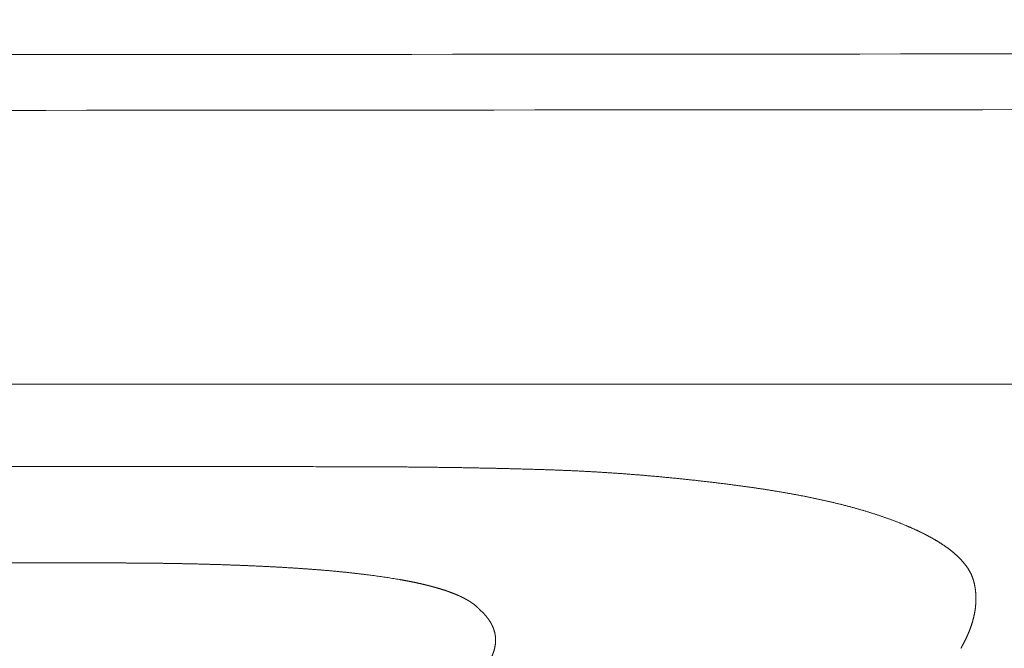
# Model space of a CAD drawing. Header units: millimetres. Extents: x 0 to 594, y 0 to 420.
# Tile 396 of 656: x 308.06 to 310.43, y 358.64 to 360.15. Entities that reach past the tile are written whole.
import ezdxf

# ---------------------------------------------------------------- set-up
doc = ezdxf.new("R2010")
doc.units = ezdxf.units.MM
doc.layers.add('1', color=7, linetype='Continuous', true_color=0xffffff)
doc.styles.add('Arial', font='txt')
doc.dimstyles.get("Standard").update_dxf_attribs({"dimtxt": 0.18, "dimasz": 0.18, "dimexe": 0.18, "dimexo": 0.0625, "dimgap": 0.09, "dimtad": 0, "dimtih": 1, "dimtoh": 1, "dimdec": 4, "dimzin": 0, "dimdsep": 46, "dimtxsty": 'Standard', "dimcen": 0.09, "dimadec": 0, "dimazin": 0, "dimtfac": 1, "dimtdec": 4, "dimtofl": 0, "dimtmove": 0, "dimatfit": 3, "dimfxl": 0, "dimtolj": 1, "dimtzin": 0, "dimarcsym": 0})

# ---------------------------------------------------------------- blocks, each defined once
blk = doc.blocks.new('_U5')
at = {"layer": '1', "color": 18, "lineweight": 18}
for p, q in [((170.9219, 289.963), (170.9219, 380.6252)), ((338.7503, 348.6183), (338.7503, 380.6252)), ((170.9219, 378.6252), (248.7529, 378.6252)), ((338.7503, 378.6252), (260.9193, 378.6252))]:
    blk.add_line(p, q, dxfattribs=at)
at = {"layer": '1', "color": 18}
for points in [[(170.9219, 378.6252), (174.4219, 379.563), (174.4219, 377.6874)], [(338.7503, 378.6252), (335.2503, 377.6874), (335.2503, 379.563)]]:
    blk.add_solid(points, dxfattribs=at)
at = {"layer": '1', "color": 18, "linetype": 'Continuous', "lineweight": 13, "insert": (250.4384, 375.9894), "char_height": 3.5, "attachment_point": 7, "line_spacing_factor": 1.047437, "style": 'Arial'}
blk.add_mtext('\\fArial|b0|i0;\\W1.0000;3.36', dxfattribs=at)
blk = doc.blocks.new('_U6')
at = {"layer": '1', "color": 18, "lineweight": 18}
for p, q in [((135.9242, 328.6865), (135.9242, 388.6144)), ((338.7503, 348.6183), (338.7503, 388.6144)), ((135.9242, 386.6144), (231.2541, 386.6144)), ((338.7503, 386.6144), (243.4204, 386.6144))]:
    blk.add_line(p, q, dxfattribs=at)
at = {"layer": '1', "color": 18}
for points in [[(135.9242, 386.6144), (139.4242, 387.5523), (139.4242, 385.6766)], [(338.7503, 386.6144), (335.2503, 385.6766), (335.2503, 387.5523)]]:
    blk.add_solid(points, dxfattribs=at)
at = {"layer": '1', "color": 18, "linetype": 'Continuous', "lineweight": 13, "insert": (232.9396, 383.9787), "char_height": 3.5, "attachment_point": 7, "line_spacing_factor": 1.047437, "style": 'Arial'}
blk.add_mtext('\\fArial|b0|i0;\\W1.0000;4.06', dxfattribs=at)

msp = doc.modelspace()

# ---------------------------------------------------------------- linework, layer by layer
at = {"layer": '1', "color": 155, "linetype": 'Continuous', "lineweight": 18}
for points in [[(222.7594, 360.0145), (226.9248, 360.0216), (233.1722, 360.022), (241.5054, 360.0207), (247.7566, 360.0219), (254.0083, 360.0264), (262.344, 360.033), (276.9315, 360.0439), (293.6028, 360.0555), (308.1902, 360.0662), (315.4841, 360.0715), (319.1305, 360.0742), (321.2149, 360.0757), (322.2567, 360.0765), (329.5133, 360.0817)], [(222.7682, 359.8809), (226.9318, 359.888), (233.1762, 359.8883), (241.5076, 359.8871), (247.7584, 359.8883), (254.0102, 359.8928), (262.3459, 359.8994), (276.9333, 359.9103), (293.6047, 359.9218), (308.192, 359.9326), (315.4861, 359.9379), (319.1323, 359.9406), (321.217, 359.9421), (322.2585, 359.9429), (329.0967, 359.9478)]]:
    msp.add_open_spline(points, degree=3, knots=[0, 0, 0, 0, 0.125, 0.1875, 0.25, 0.3125, 0.375, 0.5, 0.75, 0.875, 0.9375, 0.96875, 0.984375, 1, 1, 1, 1], dxfattribs=at)
msp.add_open_spline([(282.068, 359.2698), (294.6796, 359.2726), (307.2913, 359.2757), (319.9029, 359.2787)], degree=3, dxfattribs=at)
at = {"layer": '1', "color": 155, "linetype": 'Continuous', "lineweight": 13}
msp.add_open_spline([(307.2256, 359.079), (307.6926, 359.0789), (308.1597, 359.0787), (308.6267, 359.0785)], degree=3, dxfattribs=at)
for points, knots in [([(308.6267, 359.0785), (308.6424, 359.0785), (308.6739, 359.0785), (308.7055, 359.0785), (308.7212, 359.0785)], [0, 0, 0, 0, 0.5, 1, 1, 1, 1]), ([(308.7212, 359.0785), (308.7302, 359.0785), (308.7481, 359.0785), (308.775, 359.0784), (308.7929, 359.0784), (308.8019, 359.0784)], [0, 0, 0, 0, 0.333333, 0.666667, 1, 1, 1, 1]), ([(308.8019, 359.0784), (308.8057, 359.0784), (308.8135, 359.0784), (308.8251, 359.0784), (308.8367, 359.0784), (308.8484, 359.0784), (308.86, 359.0784), (308.8716, 359.0783), (308.8832, 359.0783), (308.8949, 359.0783), (308.9065, 359.0782), (308.9181, 359.0782), (308.9297, 359.0781), (308.9414, 359.078), (308.953, 359.078), (308.9646, 359.0779), (308.9762, 359.0778), (308.9879, 359.0777), (308.9995, 359.0776), (309.0111, 359.0775), (309.0227, 359.0774), (309.0343, 359.0773), (309.046, 359.0771), (309.0576, 359.077), (309.0692, 359.0768), (309.0808, 359.0767), (309.0924, 359.0765), (309.1041, 359.0763), (309.1157, 359.0762), (309.1273, 359.076), (309.1389, 359.0758), (309.1505, 359.0756), (309.1621, 359.0753), (309.1737, 359.0751), (309.1853, 359.0749), (309.1969, 359.0746), (309.2086, 359.0744), (309.2202, 359.0741), (309.2318, 359.0738), (309.2434, 359.0735), (309.255, 359.0732), (309.2666, 359.0729), (309.2782, 359.0726), (309.2897, 359.0722), (309.3013, 359.0719), (309.3129, 359.0715), (309.3245, 359.0712), (309.3322, 359.0709), (309.3361, 359.0708)], [0, 0, 0, 0, 0.02174, 0.04348, 0.06522, 0.086961, 0.108703, 0.130444, 0.152186, 0.173928, 0.19567, 0.217412, 0.239155, 0.260897, 0.282639, 0.304381, 0.326123, 0.347865, 0.369606, 0.391347, 0.413088, 0.434829, 0.456569, 0.478309, 0.500049, 0.521788, 0.543527, 0.565266, 0.587004, 0.608742, 0.63048, 0.652217, 0.673954, 0.695691, 0.717428, 0.739164, 0.7609, 0.782636, 0.804372, 0.826108, 0.847844, 0.869579, 0.891315, 0.913052, 0.934788, 0.956525, 0.978262, 1, 1, 1, 1]), ([(309.3361, 359.0708), (309.3378, 359.0707), (309.3411, 359.0706), (309.346, 359.0705), (309.351, 359.0703), (309.3559, 359.0701), (309.3609, 359.0699), (309.3658, 359.0697), (309.3708, 359.0695), (309.3757, 359.0693), (309.3807, 359.0691), (309.3856, 359.0689), (309.3906, 359.0686), (309.3955, 359.0684), (309.4005, 359.0682), (309.4054, 359.0679), (309.4103, 359.0677), (309.4153, 359.0674), (309.4202, 359.0672), (309.4251, 359.0669), (309.4301, 359.0667), (309.435, 359.0664), (309.4399, 359.0661), (309.4449, 359.0658), (309.4498, 359.0655), (309.4547, 359.0652), (309.4596, 359.0649), (309.4645, 359.0646), (309.4695, 359.0643), (309.4744, 359.064), (309.4793, 359.0637), (309.4842, 359.0634), (309.4891, 359.063), (309.494, 359.0627), (309.4989, 359.0624), (309.5038, 359.062), (309.5087, 359.0617), (309.5136, 359.0613), (309.5185, 359.0609), (309.5234, 359.0606), (309.5283, 359.0602), (309.5332, 359.0598), (309.5381, 359.0594), (309.543, 359.0591), (309.5479, 359.0587), (309.5527, 359.0583), (309.5576, 359.0579), (309.5625, 359.0575), (309.5674, 359.057), (309.5722, 359.0566), (309.5771, 359.0562), (309.582, 359.0558), (309.5868, 359.0553), (309.5917, 359.0549), (309.5966, 359.0545), (309.6014, 359.054), (309.6063, 359.0536), (309.6111, 359.0531), (309.616, 359.0526), (309.6208, 359.0522), (309.6257, 359.0517), (309.6305, 359.0512), (309.6354, 359.0507), (309.6402, 359.0503), (309.645, 359.0498), (309.6499, 359.0493), (309.6547, 359.0488), (309.6595, 359.0483), (309.6643, 359.0478), (309.6692, 359.0472), (309.674, 359.0467), (309.6788, 359.0462), (309.6836, 359.0457), (309.6884, 359.0451), (309.6932, 359.0446), (309.698, 359.044), (309.7028, 359.0435), (309.7076, 359.0429), (309.7124, 359.0424), (309.7172, 359.0418), (309.722, 359.0413), (309.7268, 359.0407), (309.7316, 359.0401), (309.7364, 359.0395), (309.7411, 359.0389), (309.7459, 359.0384), (309.7507, 359.0378), (309.7554, 359.0372), (309.7602, 359.0366), (309.765, 359.036), (309.7697, 359.0353), (309.7745, 359.0347), (309.7792, 359.0341), (309.784, 359.0335), (309.7887, 359.0328), (309.7935, 359.0322), (309.7982, 359.0316), (309.8014, 359.0311), (309.8029, 359.0309)], [0, 0, 0, 0, 0.010416, 0.020831, 0.031246, 0.041661, 0.052076, 0.06249, 0.072904, 0.083318, 0.093731, 0.104145, 0.114558, 0.124971, 0.135384, 0.145797, 0.156209, 0.166622, 0.177035, 0.187447, 0.19786, 0.208273, 0.218685, 0.229098, 0.239511, 0.249924, 0.260336, 0.270749, 0.281162, 0.291575, 0.301989, 0.312402, 0.322815, 0.333229, 0.343643, 0.354057, 0.364471, 0.374885, 0.385299, 0.395714, 0.406129, 0.416544, 0.426959, 0.437374, 0.44779, 0.458206, 0.468622, 0.479038, 0.489454, 0.499871, 0.510288, 0.520705, 0.531122, 0.541539, 0.551957, 0.562375, 0.572793, 0.583211, 0.593629, 0.604048, 0.614467, 0.624886, 0.635305, 0.645724, 0.656143, 0.666563, 0.676983, 0.687402, 0.697822, 0.708242, 0.718663, 0.729083, 0.739503, 0.749924, 0.760344, 0.770765, 0.781185, 0.791606, 0.802026, 0.812447, 0.822868, 0.833288, 0.843709, 0.854129, 0.86455, 0.87497, 0.88539, 0.89581, 0.90623, 0.91665, 0.927069, 0.937489, 0.947908, 0.958327, 0.968746, 0.979164, 0.989582, 1, 1, 1, 1]), ([(309.8029, 359.0309), (309.8042, 359.0307), (309.8069, 359.0304), (309.8108, 359.0298), (309.8148, 359.0293), (309.8187, 359.0287), (309.8226, 359.0282), (309.8265, 359.0276), (309.8305, 359.027), (309.8344, 359.0265), (309.8383, 359.0259), (309.8422, 359.0253), (309.8461, 359.0247), (309.85, 359.0241), (309.8539, 359.0235), (309.8578, 359.0229), (309.8617, 359.0223), (309.8656, 359.0217), (309.8694, 359.021), (309.8733, 359.0204), (309.8772, 359.0198), (309.8811, 359.0191), (309.8849, 359.0185), (309.8888, 359.0179), (309.8926, 359.0172), (309.8965, 359.0165), (309.9003, 359.0159), (309.9041, 359.0152), (309.9079, 359.0145), (309.9118, 359.0138), (309.9156, 359.0131), (309.9194, 359.0124), (309.9232, 359.0117), (309.927, 359.011), (309.9308, 359.0103), (309.9346, 359.0096), (309.9383, 359.0089), (309.9421, 359.0081), (309.9459, 359.0074), (309.9496, 359.0067), (309.9534, 359.0059), (309.9571, 359.0052), (309.9609, 359.0044), (309.9646, 359.0036), (309.9683, 359.0029), (309.972, 359.0021), (309.9757, 359.0013), (309.9794, 359.0005), (309.9831, 358.9997), (309.9868, 358.9989), (309.9905, 358.9981), (309.9942, 358.9972), (309.9978, 358.9964), (310.0015, 358.9956), (310.0051, 358.9947), (310.0088, 358.9939), (310.0124, 358.993), (310.016, 358.9922), (310.0196, 358.9913), (310.0232, 358.9904), (310.0268, 358.9896), (310.0304, 358.9887), (310.034, 358.9878), (310.0376, 358.9869), (310.0411, 358.986), (310.0447, 358.985), (310.0482, 358.9841), (310.0518, 358.9832), (310.0553, 358.9822), (310.0588, 358.9813), (310.0623, 358.9803), (310.0658, 358.9794), (310.0693, 358.9784), (310.0727, 358.9774), (310.0762, 358.9765), (310.0797, 358.9755), (310.0831, 358.9745), (310.0865, 358.9735), (310.0899, 358.9725), (310.0933, 358.9715), (310.0967, 358.9704), (310.1001, 358.9694), (310.1035, 358.9684), (310.1068, 358.9673), (310.1102, 358.9662), (310.1135, 358.9652), (310.1168, 358.9641), (310.1201, 358.963), (310.1234, 358.962), (310.1267, 358.9609), (310.1299, 358.9598), (310.1332, 358.9587), (310.1364, 358.9575), (310.1397, 358.9564), (310.1429, 358.9553), (310.1461, 358.9541), (310.1493, 358.953), (310.1524, 358.9518), (310.1556, 358.9507), (310.1587, 358.9495), (310.1618, 358.9483), (310.1649, 358.9471), (310.168, 358.9459), (310.1711, 358.9447), (310.1742, 358.9435), (310.1772, 358.9423), (310.1803, 358.9411), (310.1833, 358.9398), (310.1853, 358.939), (310.1863, 358.9386)], [0, 0, 0, 0, 0.009353, 0.018706, 0.028059, 0.037413, 0.046767, 0.056121, 0.065476, 0.07483, 0.084184, 0.093539, 0.102893, 0.112248, 0.121602, 0.130956, 0.14031, 0.149664, 0.159018, 0.168371, 0.177724, 0.187077, 0.19643, 0.205782, 0.215134, 0.224485, 0.233837, 0.243188, 0.252538, 0.261888, 0.271238, 0.280587, 0.289936, 0.299285, 0.308633, 0.317982, 0.327329, 0.336677, 0.346024, 0.355371, 0.364718, 0.374064, 0.383411, 0.392757, 0.402104, 0.41145, 0.420796, 0.430143, 0.439489, 0.448836, 0.458183, 0.46753, 0.476877, 0.486225, 0.495573, 0.504922, 0.514272, 0.523622, 0.532972, 0.542322, 0.551673, 0.561024, 0.570375, 0.579726, 0.589076, 0.598427, 0.607777, 0.617127, 0.626477, 0.635826, 0.645175, 0.654524, 0.663872, 0.673219, 0.682565, 0.691912, 0.701257, 0.710602, 0.719946, 0.729289, 0.738631, 0.747973, 0.757314, 0.766654, 0.775994, 0.785333, 0.794671, 0.804008, 0.813345, 0.822681, 0.832016, 0.841351, 0.850685, 0.860018, 0.869351, 0.878684, 0.888016, 0.897348, 0.90668, 0.916012, 0.925343, 0.934674, 0.944006, 0.953337, 0.962669, 0.972001, 0.981333, 0.990666, 1, 1, 1, 1]), ([(310.1863, 358.9386), (310.1871, 358.9383), (310.1886, 358.9376), (310.191, 358.9366), (310.1933, 358.9356), (310.1956, 358.9346), (310.1979, 358.9336), (310.2003, 358.9326), (310.2025, 358.9316), (310.2048, 358.9306), (310.2071, 358.9296), (310.2094, 358.9285), (310.2116, 358.9275), (310.2139, 358.9265), (310.2161, 358.9254), (310.2183, 358.9244), (310.2205, 358.9233), (310.2227, 358.9223), (310.2249, 358.9212), (310.2271, 358.9201), (310.2293, 358.9191), (310.2314, 358.918), (310.2336, 358.9169), (310.2357, 358.9158), (310.2378, 358.9147), (310.2399, 358.9136), (310.242, 358.9125), (310.244, 358.9114), (310.2461, 358.9103), (310.2482, 358.9092), (310.2502, 358.9081), (310.2522, 358.9069), (310.2542, 358.9058), (310.2562, 358.9047), (310.2582, 358.9035), (310.2601, 358.9024), (310.2621, 358.9012), (310.264, 358.9001), (310.2659, 358.8989), (310.2678, 358.8977), (310.2697, 358.8966), (310.2716, 358.8954), (310.2734, 358.8942), (310.2752, 358.893), (310.2771, 358.8918), (310.2789, 358.8906), (310.2806, 358.8894), (310.2824, 358.8882), (310.2841, 358.887), (310.2859, 358.8858), (310.2876, 358.8845), (310.2893, 358.8833), (310.291, 358.8821), (310.2926, 358.8808), (310.2943, 358.8796), (310.2959, 358.8783), (310.2975, 358.877), (310.2991, 358.8758), (310.3006, 358.8745), (310.3022, 358.8732), (310.3037, 358.872), (310.3052, 358.8707), (310.3067, 358.8694), (310.3082, 358.8681), (310.3096, 358.8668), (310.311, 358.8655), (310.3124, 358.8642), (310.3138, 358.8628), (310.3152, 358.8615), (310.3165, 358.8602), (310.3179, 358.8589), (310.3192, 358.8575), (310.3205, 358.8562), (310.3217, 358.8548), (310.3229, 358.8535), (310.3242, 358.8521), (310.3254, 358.8508), (310.3265, 358.8494), (310.3277, 358.848), (310.3288, 358.8467), (310.3299, 358.8453), (310.331, 358.8439), (310.3321, 358.8425), (310.3331, 358.8411), (310.3341, 358.8398), (310.3351, 358.8384), (310.3361, 358.837), (310.337, 358.8356), (310.338, 358.8341), (310.3389, 358.8327), (310.3397, 358.8313), (310.3406, 358.8299), (310.3414, 358.8285), (310.3422, 358.8271), (310.343, 358.8256), (310.3437, 358.8242), (310.3445, 358.8228), (310.3452, 358.8213), (310.3458, 358.8199), (310.3465, 358.8184), (310.3471, 358.817), (310.3477, 358.8155), (310.3483, 358.8141), (310.3489, 358.8126), (310.3494, 358.8112), (310.3499, 358.8097), (310.3504, 358.8083), (310.3508, 358.8068), (310.3511, 358.8058), (310.3512, 358.8053)], [0, 0, 0, 0, 0.00938, 0.018761, 0.028144, 0.037527, 0.046912, 0.056297, 0.065683, 0.07507, 0.084457, 0.093844, 0.103231, 0.112617, 0.122004, 0.13139, 0.140776, 0.150161, 0.159545, 0.168928, 0.178311, 0.187692, 0.197072, 0.206451, 0.215829, 0.225205, 0.23458, 0.243954, 0.253326, 0.262696, 0.272065, 0.281433, 0.290798, 0.300162, 0.309525, 0.318886, 0.328245, 0.337603, 0.346959, 0.356314, 0.365667, 0.375019, 0.38437, 0.393719, 0.403067, 0.412414, 0.42176, 0.431106, 0.44045, 0.449794, 0.459138, 0.468481, 0.477824, 0.487167, 0.49651, 0.505854, 0.515198, 0.524542, 0.533886, 0.543231, 0.552575, 0.561919, 0.571263, 0.580606, 0.589949, 0.599291, 0.608633, 0.617974, 0.627314, 0.636653, 0.645991, 0.655328, 0.664664, 0.673999, 0.683333, 0.692665, 0.701996, 0.711326, 0.720654, 0.729981, 0.739307, 0.748631, 0.757954, 0.767275, 0.776595, 0.785914, 0.795231, 0.804547, 0.813861, 0.823175, 0.832487, 0.841798, 0.851108, 0.860417, 0.869725, 0.879032, 0.888338, 0.897644, 0.906949, 0.916254, 0.925558, 0.934862, 0.944167, 0.953471, 0.962775, 0.97208, 0.981386, 0.990693, 1, 1, 1, 1]), ([(308.2689, 358.8477), (308.2144, 358.8477), (308.1056, 358.8477), (307.9422, 358.8478), (307.7789, 358.8479), (307.6156, 358.848), (307.4523, 358.8481), (307.289, 358.8482), (307.1257, 358.8483), (307.0168, 358.8483), (306.9624, 358.8483)], [0, 0, 0, 0, 0.125, 0.25, 0.375001, 0.500001, 0.625001, 0.75, 0.875, 1, 1, 1, 1]), ([(308.8935, 358.8199), (308.8924, 358.82), (308.8901, 358.8203), (308.8866, 358.8207), (308.8832, 358.8211), (308.8798, 358.8215), (308.8763, 358.8219), (308.8729, 358.8223), (308.8694, 358.8227), (308.866, 358.8231), (308.8625, 358.8235), (308.8591, 358.8239), (308.8556, 358.8243), (308.8522, 358.8246), (308.8487, 358.825), (308.8452, 358.8253), (308.8418, 358.8257), (308.8383, 358.826), (308.8348, 358.8264), (308.8313, 358.8267), (308.8279, 358.8271), (308.8244, 358.8274), (308.8209, 358.8277), (308.8174, 358.828), (308.8139, 358.8284), (308.8104, 358.8287), (308.807, 358.829), (308.8035, 358.8293), (308.8, 358.8296), (308.7965, 358.8299), (308.793, 358.8302), (308.7895, 358.8305), (308.786, 358.8308), (308.7825, 358.831), (308.779, 358.8313), (308.7755, 358.8316), (308.772, 358.8319), (308.7685, 358.8321), (308.7649, 358.8324), (308.7614, 358.8327), (308.7579, 358.8329), (308.7544, 358.8332), (308.7509, 358.8334), (308.7474, 358.8337), (308.7439, 358.8339), (308.7404, 358.8342), (308.7368, 358.8344), (308.7333, 358.8347), (308.7298, 358.8349), (308.7263, 358.8351), (308.7228, 358.8353), (308.7192, 358.8356), (308.7157, 358.8358), (308.7122, 358.836), (308.7087, 358.8362), (308.7051, 358.8364), (308.7016, 358.8367), (308.6981, 358.8369), (308.6946, 358.8371), (308.691, 358.8373), (308.6875, 358.8375), (308.684, 358.8377), (308.6805, 358.8379), (308.6769, 358.8381), (308.6734, 358.8382), (308.6699, 358.8384), (308.6663, 358.8386), (308.6628, 358.8388), (308.6593, 358.839), (308.6557, 358.8392), (308.6522, 358.8393), (308.6487, 358.8395), (308.6451, 358.8397), (308.6416, 358.8398), (308.6381, 358.84), (308.6345, 358.8402), (308.631, 358.8403), (308.6275, 358.8405), (308.6239, 358.8406), (308.6204, 358.8408), (308.6168, 358.841), (308.6133, 358.8411), (308.6098, 358.8413), (308.6062, 358.8414), (308.6027, 358.8415), (308.5991, 358.8417), (308.5956, 358.8418), (308.5921, 358.842), (308.5885, 358.8421), (308.585, 358.8422), (308.5814, 358.8424), (308.5779, 358.8425), (308.5744, 358.8426), (308.5708, 358.8427), (308.5673, 358.8429), (308.5637, 358.843), (308.5602, 358.8431), (308.5566, 358.8432), (308.5531, 358.8434), (308.5495, 358.8435), (308.546, 358.8436), (308.5424, 358.8437), (308.5389, 358.8438), (308.5354, 358.8439), (308.5318, 358.844), (308.5283, 358.8441), (308.5247, 358.8442), (308.5212, 358.8443), (308.5176, 358.8444), (308.5141, 358.8445), (308.5105, 358.8446), (308.507, 358.8447), (308.5034, 358.8448), (308.4999, 358.8449), (308.4963, 358.845), (308.4928, 358.8451), (308.4892, 358.8452), (308.4857, 358.8452), (308.4821, 358.8453), (308.4786, 358.8454), (308.475, 358.8455), (308.4715, 358.8456), (308.4679, 358.8456), (308.4644, 358.8457), (308.4608, 358.8458), (308.4573, 358.8459), (308.4537, 358.8459), (308.4502, 358.846), (308.4466, 358.8461), (308.4431, 358.8461), (308.4395, 358.8462), (308.436, 358.8463), (308.4324, 358.8463), (308.4288, 358.8464), (308.4253, 358.8464), (308.4217, 358.8465), (308.4182, 358.8465), (308.4146, 358.8466), (308.4111, 358.8467), (308.4075, 358.8467), (308.404, 358.8468), (308.4004, 358.8468), (308.3969, 358.8468), (308.3933, 358.8469), (308.3898, 358.8469), (308.3862, 358.847), (308.3826, 358.847), (308.3791, 358.8471), (308.3755, 358.8471), (308.372, 358.8471), (308.3684, 358.8472), (308.3649, 358.8472), (308.3613, 358.8472), (308.3578, 358.8473), (308.3542, 358.8473), (308.3507, 358.8473), (308.3471, 358.8474), (308.3435, 358.8474), (308.34, 358.8474), (308.3364, 358.8474), (308.3329, 358.8475), (308.3293, 358.8475), (308.3258, 358.8475), (308.3222, 358.8475), (308.3187, 358.8475), (308.3151, 358.8476), (308.3115, 358.8476), (308.308, 358.8476), (308.3044, 358.8476), (308.3009, 358.8476), (308.2973, 358.8476), (308.2938, 358.8476), (308.2902, 358.8476), (308.2867, 358.8476), (308.2831, 358.8476), (308.2795, 358.8477), (308.276, 358.8477), (308.2724, 358.8477), (308.2701, 358.8477), (308.2689, 358.8477)], [0, 0, 0, 0, 0.005644, 0.011289, 0.016933, 0.022578, 0.028223, 0.033868, 0.039514, 0.04516, 0.050806, 0.056452, 0.062099, 0.067746, 0.073393, 0.079041, 0.084689, 0.090337, 0.095986, 0.101635, 0.107284, 0.112934, 0.118584, 0.124234, 0.129885, 0.135535, 0.141186, 0.146838, 0.152489, 0.158141, 0.163793, 0.169445, 0.175098, 0.18075, 0.186403, 0.192056, 0.197708, 0.203361, 0.209014, 0.214667, 0.22032, 0.225972, 0.231625, 0.237277, 0.242929, 0.248581, 0.254233, 0.259885, 0.265536, 0.271187, 0.276838, 0.282489, 0.288139, 0.293789, 0.299439, 0.305089, 0.310739, 0.316389, 0.322038, 0.327688, 0.333337, 0.338987, 0.344636, 0.350285, 0.355934, 0.361583, 0.367232, 0.372881, 0.37853, 0.384178, 0.389827, 0.395476, 0.401125, 0.406774, 0.412422, 0.418071, 0.42372, 0.429368, 0.435017, 0.440666, 0.446314, 0.451963, 0.457612, 0.463261, 0.468909, 0.474558, 0.480207, 0.485855, 0.491504, 0.497153, 0.502801, 0.50845, 0.514099, 0.519748, 0.525396, 0.531045, 0.536694, 0.542342, 0.547991, 0.55364, 0.559289, 0.564937, 0.570586, 0.576235, 0.581884, 0.587533, 0.593182, 0.598831, 0.60448, 0.610129, 0.615778, 0.621427, 0.627076, 0.632726, 0.638375, 0.644024, 0.649674, 0.655323, 0.660972, 0.666622, 0.672272, 0.677921, 0.683571, 0.689221, 0.69487, 0.70052, 0.70617, 0.71182, 0.71747, 0.72312, 0.72877, 0.73442, 0.74007, 0.74572, 0.751371, 0.757021, 0.762671, 0.768322, 0.773972, 0.779623, 0.785273, 0.790924, 0.796574, 0.802225, 0.807876, 0.813526, 0.819177, 0.824828, 0.830479, 0.836129, 0.84178, 0.847431, 0.853082, 0.858733, 0.864384, 0.870035, 0.875685, 0.881336, 0.886987, 0.892638, 0.898289, 0.90394, 0.909591, 0.915242, 0.920892, 0.926543, 0.932194, 0.937845, 0.943495, 0.949146, 0.954797, 0.960447, 0.966098, 0.971748, 0.977399, 0.983049, 0.9887, 0.99435, 1, 1, 1, 1]), ([(309.1676, 358.7353), (309.1674, 358.7355), (309.1671, 358.736), (309.1665, 358.7366), (309.1659, 358.7372), (309.1654, 358.7378), (309.1648, 358.7384), (309.1642, 358.739), (309.1636, 358.7396), (309.163, 358.7402), (309.1623, 358.7408), (309.1617, 358.7414), (309.1611, 358.742), (309.1604, 358.7426), (309.1597, 358.7432), (309.1591, 358.7438), (309.1584, 358.7444), (309.1577, 358.745), (309.157, 358.7456), (309.1563, 358.7462), (309.1555, 358.7467), (309.1548, 358.7473), (309.1541, 358.7479), (309.1533, 358.7485), (309.1526, 358.749), (309.1518, 358.7496), (309.151, 358.7502), (309.1502, 358.7507), (309.1494, 358.7513), (309.1486, 358.7518), (309.1478, 358.7524), (309.147, 358.7529), (309.1462, 358.7535), (309.1453, 358.754), (309.1445, 358.7546), (309.1436, 358.7551), (309.1428, 358.7557), (309.1419, 358.7562), (309.141, 358.7567), (309.1402, 358.7573), (309.1393, 358.7578), (309.1384, 358.7583), (309.1375, 358.7588), (309.1366, 358.7594), (309.1357, 358.7599), (309.1347, 358.7604), (309.1338, 358.7609), (309.1329, 358.7614), (309.1319, 358.7619), (309.131, 358.7624), (309.13, 358.7629), (309.129, 358.7634), (309.1281, 358.7639), (309.1271, 358.7644), (309.1261, 358.7649), (309.1251, 358.7654), (309.1241, 358.7659), (309.1231, 358.7664), (309.1221, 358.7669), (309.1211, 358.7673), (309.1201, 358.7678), (309.119, 358.7683), (309.118, 358.7688), (309.117, 358.7692), (309.1159, 358.7697), (309.1149, 358.7701), (309.1138, 358.7706), (309.1128, 358.7711), (309.1117, 358.7715), (309.1106, 358.772), (309.1096, 358.7724), (309.1085, 358.7729), (309.1074, 358.7733), (309.1063, 358.7737), (309.1052, 358.7742), (309.1041, 358.7746), (309.103, 358.775), (309.1019, 358.7755), (309.1008, 358.7759), (309.0997, 358.7763), (309.0986, 358.7767), (309.0974, 358.7772), (309.0963, 358.7776), (309.0952, 358.778), (309.094, 358.7784), (309.0929, 358.7788), (309.0917, 358.7792), (309.0906, 358.7796), (309.0894, 358.78), (309.0883, 358.7804), (309.0871, 358.7808), (309.0859, 358.7812), (309.0848, 358.7816), (309.0836, 358.782), (309.0824, 358.7824), (309.0812, 358.7828), (309.08, 358.7832), (309.0789, 358.7836), (309.0777, 358.7839), (309.0765, 358.7843), (309.0753, 358.7847), (309.0741, 358.7851), (309.0729, 358.7854), (309.0716, 358.7858), (309.0704, 358.7862), (309.0692, 358.7865), (309.068, 358.7869), (309.0668, 358.7872), (309.0655, 358.7876), (309.0643, 358.788), (309.0631, 358.7883), (309.0619, 358.7887), (309.0606, 358.789), (309.0594, 358.7894), (309.0581, 358.7897), (309.0569, 358.79), (309.0556, 358.7904), (309.0544, 358.7907), (309.0531, 358.7911), (309.0519, 358.7914), (309.0506, 358.7917), (309.0494, 358.7921), (309.0481, 358.7924), (309.0468, 358.7927), (309.0456, 358.793), (309.0443, 358.7934), (309.043, 358.7937), (309.0418, 358.794), (309.0405, 358.7943), (309.0392, 358.7946), (309.0379, 358.7949), (309.0367, 358.7952), (309.0354, 358.7956), (309.0341, 358.7959), (309.0328, 358.7962), (309.0315, 358.7965), (309.0302, 358.7968), (309.0289, 358.7971), (309.0277, 358.7974), (309.0264, 358.7977), (309.0251, 358.798), (309.0238, 358.7983), (309.0225, 358.7985), (309.0212, 358.7988), (309.0199, 358.7991), (309.0186, 358.7994), (309.0172, 358.7997), (309.0159, 358.8), (309.0146, 358.8003), (309.0133, 358.8005), (309.012, 358.8008), (309.0107, 358.8011), (309.0094, 358.8014), (309.0081, 358.8016), (309.0067, 358.8019), (309.0054, 358.8022), (309.0041, 358.8024), (309.0028, 358.8027), (309.0014, 358.803), (309.0001, 358.8032), (308.9988, 358.8035), (308.9974, 358.8038), (308.9961, 358.804), (308.9948, 358.8043), (308.9935, 358.8045), (308.9921, 358.8048), (308.9908, 358.805), (308.9894, 358.8053), (308.9881, 358.8055), (308.9868, 358.8058), (308.9854, 358.806), (308.9841, 358.8063), (308.9827, 358.8065), (308.9814, 358.8068), (308.98, 358.807), (308.9787, 358.8073), (308.9773, 358.8075), (308.976, 358.8077), (308.9729, 358.8083), (308.968, 358.8091), (308.9613, 358.8102), (308.9546, 358.8113), (308.9479, 358.8124), (308.9412, 358.8134), (308.9344, 358.8144), (308.9276, 358.8154), (308.9208, 358.8163), (308.914, 358.8173), (308.9072, 358.8182), (308.9004, 358.819), (308.8958, 358.8196), (308.8935, 358.8199)], [0, 0, 0, 0, 0.004201, 0.008402, 0.012603, 0.016803, 0.021003, 0.025203, 0.029403, 0.033603, 0.037804, 0.042005, 0.046206, 0.050408, 0.05461, 0.058813, 0.063017, 0.067221, 0.071427, 0.075633, 0.07984, 0.084048, 0.088257, 0.092468, 0.096679, 0.100891, 0.105105, 0.109319, 0.113535, 0.117752, 0.12197, 0.126189, 0.13041, 0.134631, 0.138854, 0.143078, 0.147303, 0.151529, 0.155756, 0.159984, 0.164213, 0.168444, 0.172675, 0.176907, 0.18114, 0.185374, 0.189608, 0.193843, 0.198079, 0.202316, 0.206553, 0.210791, 0.215029, 0.219267, 0.223506, 0.227745, 0.231984, 0.236223, 0.240462, 0.244701, 0.248939, 0.253178, 0.257416, 0.261654, 0.265892, 0.27013, 0.274368, 0.278606, 0.282844, 0.287083, 0.291321, 0.29556, 0.299799, 0.304038, 0.308278, 0.312518, 0.316758, 0.320999, 0.325241, 0.329482, 0.333725, 0.337967, 0.34221, 0.346454, 0.350698, 0.354943, 0.359189, 0.363434, 0.367681, 0.371928, 0.376175, 0.380423, 0.384671, 0.38892, 0.393169, 0.397419, 0.401669, 0.40592, 0.410171, 0.414422, 0.418674, 0.422926, 0.427178, 0.431431, 0.435684, 0.439937, 0.44419, 0.448443, 0.452696, 0.456949, 0.461202, 0.465455, 0.469708, 0.473961, 0.478213, 0.482466, 0.486718, 0.490969, 0.49522, 0.499471, 0.503721, 0.50797, 0.512219, 0.516467, 0.520715, 0.524963, 0.52921, 0.533456, 0.537703, 0.541949, 0.546195, 0.55044, 0.554685, 0.55893, 0.563175, 0.567419, 0.571663, 0.575907, 0.580151, 0.584395, 0.588639, 0.592882, 0.597126, 0.601369, 0.605612, 0.609855, 0.614098, 0.618341, 0.622584, 0.626827, 0.63107, 0.635313, 0.639555, 0.643798, 0.648041, 0.652284, 0.656526, 0.660769, 0.665011, 0.669254, 0.673497, 0.677739, 0.681982, 0.686224, 0.690467, 0.694709, 0.698952, 0.703194, 0.707436, 0.711678, 0.715921, 0.720163, 0.724405, 0.728647, 0.732888, 0.73713, 0.741372, 0.745613, 0.749854, 0.770705, 0.791552, 0.812398, 0.833242, 0.854086, 0.87493, 0.895774, 0.916619, 0.937464, 0.958309, 0.979155, 1, 1, 1, 1]), ([(310.3512, 358.8053), (310.3513, 358.8049), (310.3516, 358.804), (310.3519, 358.8027), (310.3523, 358.8013), (310.3526, 358.8), (310.3529, 358.7987), (310.3532, 358.7973), (310.3535, 358.796), (310.3538, 358.7947), (310.3541, 358.7933), (310.3543, 358.792), (310.3546, 358.7906), (310.3548, 358.7893), (310.355, 358.788), (310.3552, 358.7866), (310.3554, 358.7853), (310.3556, 358.7839), (310.3558, 358.7826), (310.3559, 358.7812), (310.3561, 358.7799), (310.3562, 358.7785), (310.3564, 358.7772), (310.3565, 358.7758), (310.3566, 358.7745), (310.3567, 358.7731), (310.3568, 358.7718), (310.3568, 358.7704), (310.3569, 358.7691), (310.357, 358.7677), (310.357, 358.7664), (310.357, 358.765), (310.357, 358.7636), (310.3571, 358.7623), (310.357, 358.7609), (310.357, 358.7596), (310.357, 358.7582), (310.357, 358.7568), (310.3569, 358.7555), (310.3569, 358.7541), (310.3568, 358.7528), (310.3567, 358.7514), (310.3566, 358.75), (310.3565, 358.7487), (310.3564, 358.7473), (310.3563, 358.7459), (310.3562, 358.7446), (310.3561, 358.7432), (310.3559, 358.7418), (310.3557, 358.7405), (310.3556, 358.7391), (310.3554, 358.7377), (310.3552, 358.7364), (310.355, 358.735), (310.3548, 358.7336), (310.3546, 358.7323), (310.3544, 358.7309), (310.3541, 358.7295), (310.3539, 358.7282), (310.3536, 358.7268), (310.3533, 358.7254), (310.3531, 358.724), (310.3528, 358.7227), (310.3525, 358.7213), (310.3522, 358.7199), (310.3518, 358.7185), (310.3515, 358.7172), (310.3512, 358.7158), (310.3508, 358.7144), (310.3505, 358.713), (310.3501, 358.7117), (310.3497, 358.7103), (310.3494, 358.7089), (310.349, 358.7075), (310.3486, 358.7062), (310.3482, 358.7048), (310.3477, 358.7034), (310.3473, 358.702), (310.3469, 358.7007), (310.3464, 358.6993), (310.346, 358.6979), (310.3455, 358.6965), (310.345, 358.6952), (310.3446, 358.6938), (310.3441, 358.6924), (310.3436, 358.691), (310.3431, 358.6897), (310.3425, 358.6883), (310.342, 358.6869), (310.3415, 358.6855), (310.3409, 358.6842), (310.3404, 358.6828), (310.3398, 358.6814), (310.3393, 358.68), (310.3387, 358.6787), (310.3381, 358.6773), (310.3375, 358.6759), (310.3369, 358.6745), (310.3363, 358.6732), (310.3357, 358.6718), (310.335, 358.6704), (310.3344, 358.6691), (310.3338, 358.6677), (310.3331, 358.6663), (310.3325, 358.6649), (310.3318, 358.6636), (310.3311, 358.6622), (310.3304, 358.6608), (310.3297, 358.6594), (310.329, 358.6581), (310.3283, 358.6567), (310.3276, 358.6553), (310.3269, 358.654), (310.3262, 358.6526), (310.3254, 358.6512), (310.3247, 358.6499), (310.3239, 358.6485), (310.3232, 358.6471), (310.3224, 358.6458), (310.3216, 358.6444), (310.3211, 358.6435), (310.3209, 358.643)], [0, 0, 0, 0, 0.008395, 0.016789, 0.025182, 0.033575, 0.041966, 0.050356, 0.058745, 0.067134, 0.075521, 0.083909, 0.092295, 0.100681, 0.109067, 0.117452, 0.125837, 0.134222, 0.142606, 0.15099, 0.159374, 0.167758, 0.176142, 0.184526, 0.19291, 0.201294, 0.209678, 0.218062, 0.226446, 0.234831, 0.243216, 0.251601, 0.259987, 0.268372, 0.276759, 0.285145, 0.293533, 0.30192, 0.310309, 0.318697, 0.327086, 0.335476, 0.343867, 0.352258, 0.360649, 0.369042, 0.377435, 0.385828, 0.394223, 0.402618, 0.411014, 0.41941, 0.427807, 0.436205, 0.444604, 0.453004, 0.461404, 0.469805, 0.478207, 0.486609, 0.495012, 0.503417, 0.511821, 0.520227, 0.528633, 0.53704, 0.545448, 0.553857, 0.562266, 0.570676, 0.579087, 0.587498, 0.59591, 0.604323, 0.612736, 0.62115, 0.629565, 0.63798, 0.646396, 0.654812, 0.663229, 0.671646, 0.680064, 0.688483, 0.696902, 0.705321, 0.71374, 0.72216, 0.730581, 0.739001, 0.747422, 0.755844, 0.764265, 0.772687, 0.781108, 0.78953, 0.797952, 0.806374, 0.814796, 0.823218, 0.83164, 0.840062, 0.848484, 0.856905, 0.865326, 0.873747, 0.882168, 0.890589, 0.899008, 0.907428, 0.915847, 0.924266, 0.932683, 0.941101, 0.949517, 0.957933, 0.966348, 0.974763, 0.983176, 0.991589, 1, 1, 1, 1]), ([(309.1858, 358.6038), (309.186, 358.6042), (309.1865, 358.6049), (309.1871, 358.606), (309.1878, 358.6071), (309.1885, 358.6083), (309.1891, 358.6094), (309.1898, 358.6105), (309.1904, 358.6116), (309.191, 358.6127), (309.1916, 358.6139), (309.1922, 358.615), (309.1928, 358.6161), (309.1934, 358.6172), (309.194, 358.6184), (309.1945, 358.6195), (309.1951, 358.6206), (309.1956, 358.6218), (309.1961, 358.6229), (309.1966, 358.624), (309.1971, 358.6252), (309.1976, 358.6263), (309.198, 358.6274), (309.1985, 358.6286), (309.1989, 358.6297), (309.1993, 358.6308), (309.1997, 358.632), (309.2001, 358.6331), (309.2005, 358.6342), (309.2009, 358.6354), (309.2012, 358.6365), (309.2016, 358.6377), (309.2019, 358.6388), (309.2022, 358.6399), (309.2025, 358.6411), (309.2028, 358.6422), (309.2031, 358.6434), (309.2033, 358.6445), (309.2036, 358.6456), (309.2038, 358.6468), (309.204, 358.6479), (309.2042, 358.6491), (309.2044, 358.6502), (309.2046, 358.6514), (309.2047, 358.6525), (309.2049, 358.6536), (309.205, 358.6548), (309.2051, 358.6559), (309.2052, 358.6571), (309.2052, 358.6582), (309.2053, 358.6593), (309.2053, 358.6605), (309.2054, 358.6616), (309.2054, 358.6628), (309.2054, 358.6639), (309.2053, 358.665), (309.2053, 358.6662), (309.2052, 358.6673), (309.2052, 358.6684), (309.2051, 358.6696), (309.205, 358.6707), (309.2048, 358.6718), (309.2047, 358.673), (309.2045, 358.6741), (309.2044, 358.6752), (309.2042, 358.6764), (309.204, 358.6775), (309.2037, 358.6786), (309.2035, 358.6798), (309.2032, 358.6809), (309.2029, 358.682), (309.2026, 358.6831), (309.2023, 358.6843), (309.202, 358.6854), (309.2017, 358.6865), (309.2013, 358.6876), (309.2009, 358.6887), (309.2005, 358.6898), (309.2001, 358.691), (309.1997, 358.6921), (309.1992, 358.6932), (309.1987, 358.6943), (309.1983, 358.6954), (309.1978, 358.6965), (309.1972, 358.6976), (309.1967, 358.6987), (309.1962, 358.6998), (309.1956, 358.7009), (309.195, 358.702), (309.1944, 358.7031), (309.1938, 358.7042), (309.1932, 358.7052), (309.1925, 358.7063), (309.1918, 358.7074), (309.1912, 358.7085), (309.1905, 358.7095), (309.1897, 358.7106), (309.189, 358.7117), (309.1883, 358.7128), (309.1875, 358.7138), (309.1867, 358.7149), (309.1859, 358.7159), (309.1851, 358.717), (309.1843, 358.718), (309.1834, 358.7191), (309.1825, 358.7201), (309.1817, 358.7212), (309.1808, 358.7222), (309.1798, 358.7232), (309.1789, 358.7243), (309.178, 358.7253), (309.177, 358.7263), (309.176, 358.7273), (309.175, 358.7283), (309.174, 358.7294), (309.173, 358.7304), (309.1719, 358.7314), (309.1709, 358.7324), (309.1698, 358.7334), (309.1687, 358.7343), (309.168, 358.735), (309.1676, 358.7353)], [0, 0, 0, 0, 0.008418, 0.016838, 0.025259, 0.033681, 0.042105, 0.05053, 0.058955, 0.067381, 0.075808, 0.084235, 0.092663, 0.10109, 0.109518, 0.117945, 0.126372, 0.134798, 0.143225, 0.15165, 0.160075, 0.168499, 0.176922, 0.185344, 0.193765, 0.202185, 0.210604, 0.219021, 0.227437, 0.235852, 0.244266, 0.252677, 0.261088, 0.269497, 0.277904, 0.28631, 0.294714, 0.303117, 0.311518, 0.319918, 0.328317, 0.336713, 0.345109, 0.353503, 0.361895, 0.370287, 0.378677, 0.387066, 0.395454, 0.403842, 0.412228, 0.420613, 0.428998, 0.437383, 0.445767, 0.454151, 0.462534, 0.470918, 0.479302, 0.487686, 0.496071, 0.504457, 0.512844, 0.521231, 0.529619, 0.538008, 0.546398, 0.554788, 0.56318, 0.571572, 0.579964, 0.588358, 0.596751, 0.605146, 0.613541, 0.621937, 0.630333, 0.638729, 0.647127, 0.655524, 0.663922, 0.67232, 0.680719, 0.689118, 0.697518, 0.705917, 0.714317, 0.722718, 0.731118, 0.739519, 0.74792, 0.756321, 0.764722, 0.773123, 0.781525, 0.789926, 0.798328, 0.806729, 0.815131, 0.823533, 0.831935, 0.840337, 0.848739, 0.857142, 0.865544, 0.873946, 0.882349, 0.890751, 0.899154, 0.907556, 0.915959, 0.924362, 0.932765, 0.941169, 0.949572, 0.957976, 0.96638, 0.974784, 0.983189, 0.991594, 1, 1, 1, 1])]:
    msp.add_open_spline(points, degree=3, knots=knots, dxfattribs=at)

# ---------------------------------------------------------------- dimensions: what is measured, and where the dimension line sits
at = {"layer": '1', "color": 18, "linetype": 'Continuous', "lineweight": 13}
for base, p2, picture, middle in [((135.9242, 386.6144), (135.9242, 328.6865), '_U6', (237.3372, 386.6144)), ((170.9219, 378.6252), (170.9219, 289.963), '_U5', (254.8361, 378.6252))]:
    dim = msp.add_linear_dim(base=base, p1=(338.7503, 348.6183), p2=p2, dimstyle='Standard', override={"dimtxt": 3.5, "dimasz": 3.5, "dimexe": 2, "dimexo": 0, "dimgap": 1.5, "dimtih": 1, "dimtoh": 1, "dimdec": 2, "dimlfac": 0.02, "dimdsep": 46, "dimlunit": 2, "dimtxsty": 'Arial', "dimsah": 1, "dimse1": 0, "dimse2": 0, "dimsd1": 0, "dimsd2": 0, "dimclrd": 18, "dimclre": 18, "dimclrt": 18, "dimtol": 0, "dimtm": -0.1, "dimtfac": 1, "dimtdec": 2, "dimtofl": 1, "dimtmove": 0, "dimlwd": 18, "dimlwe": 18}, dxfattribs=at)
    dim.commit()
    dim.dimension.update_dxf_attribs({"geometry": picture, "text_midpoint": middle, "dimtype": 160})

doc.saveas('drawing.dxf')
